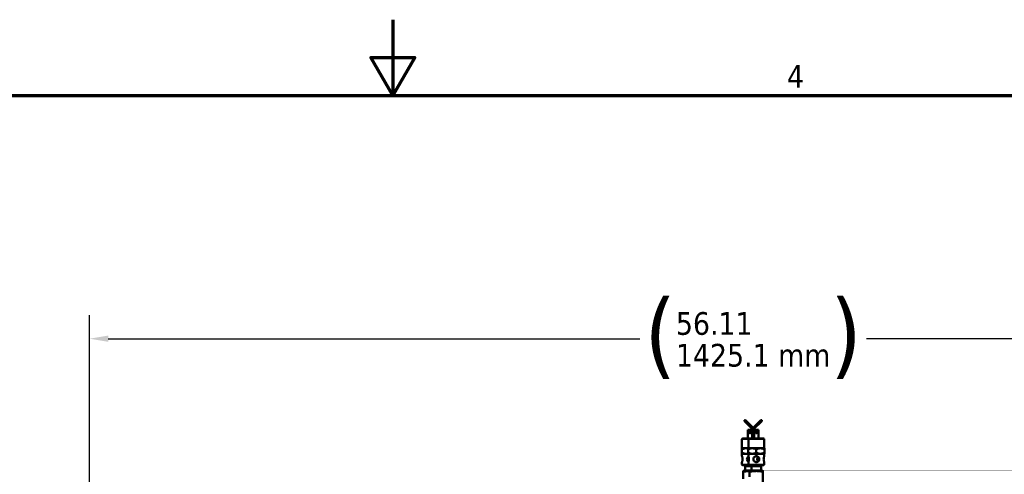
# Model space of a CAD drawing. Header units: inches. Extents: x 1 to 271, y 5 to 171.
# Tile 317 of 334: x 120 to 162, y 152 to 171. Entities that reach past the tile are written whole.
import ezdxf

# ---------------------------------------------------------------- set-up
doc = ezdxf.new("R2010")
doc.units = ezdxf.units.IN
doc.header["$LTSCALE"] = 8
doc.header["$MEASUREMENT"] = 0
for name, color, linetype, lineweight in [('Border (ANSI)', 7, 'Continuous', 70), ('Dimension (ANSI)', 7, 'Continuous', 25), ('Visible (ANSI)', 7, 'Continuous', 50), ('Visible Narrow (ANSI)', 7, 'Continuous', 35)]:
    doc.layers.add(name, color=color, linetype=linetype, lineweight=lineweight)
doc.styles.add('Dimension Text', font='tahoma.ttf')
doc.dimstyles.new('Dual Dimension', dxfattribs={"dimscale": 8, "dimtxt": 0.12, "dimasz": 0.098425, "dimexe": 0.125, "dimexo": 0.0625, "dimgap": 0.031496, "dimtad": 0, "dimtih": 1, "dimtoh": 1, "dimrnd": 1e-08, "dimzin": 4, "dimdsep": 46, "dimtxsty": 'Dimension Text', "dimcen": 0.09, "dimdle": 0.393701, "dimclrd": 256, "dimclre": 256, "dimclrt": 256, "dimadec": 0, "dimazin": 1, "dimtfac": 1, "dimtofl": 0, "dimtmove": 0, "dimatfit": 3, "dimfxl": 1, "dimtolj": 1, "dimtzin": 4, "dimlwd": -1, "dimlwe": -1, "dimarcsym": 0})

# ---------------------------------------------------------------- blocks, each defined once
blk = doc.blocks.new('Borders Default Border')
at = {"layer": 'Border (ANSI)', "flags": 128}
for points in [[(17, 21.4), (17, 21), (16.8845, 21.2), (17.1155, 21.2), (17, 21)], [(0.5, 1), (0.5, 21), (33.5, 21), (33.5, 1), (0.5, 1)]]:
    blk.add_lwpolyline(points, dxfattribs=at)
at = {"layer": 'Border (ANSI)', "insert": (19.0831, 21.04), "char_height": 0.12, "attachment_point": 7, "style": 'Dimension Text'}
blk.add_mtext('4', dxfattribs=at)
blk = doc.blocks.new('*D10')
at = {"layer": 'Defpoints', "color": 0, "transparency": 16777216}
for p in [(179.285, 157.708), (123.18, 140.681), (179.285, 140.681)]:
    blk.add_point(p, dxfattribs=at)
at = {"layer": 'Dimension (ANSI)', "transparency": 16777216}
for p, q in [((123.18, 141.181), (123.18, 158.708)), ((179.285, 141.181), (179.285, 158.708)), ((123.967, 157.708), (146.443, 157.708)), ((178.497, 157.708), (156.022, 157.708))]:
    blk.add_line(p, q, dxfattribs=at)
for points in [[(123.967, 157.839), (123.967, 157.577), (123.18, 157.708)], [(178.497, 157.839), (178.497, 157.577), (179.285, 157.708)]]:
    blk.add_solid(points, dxfattribs=at)
at = {"layer": 'Dimension (ANSI)', "transparency": 16777216, "insert": (151.232, 157.708), "char_height": 0.96, "attachment_point": 5, "style": 'Dimension Text'}
blk.add_mtext('\\A1;{\\H3.0x;(}\\S56.11^ 1425.1 mm;{\\H3.0x;)}', dxfattribs=at)

msp = doc.modelspace()

# ---------------------------------------------------------------- linework, layer by layer
at = {"layer": 'Visible (ANSI)'}
for p, q in [((150.869, 154.225), (151.35, 153.744)), ((151.385, 153.779), (150.904, 154.26)), ((151.56, 154.26), (151.232, 153.932)), ((151.268, 153.897), (151.596, 154.225)), ((151.152, 153.852), (151.004, 153.852)), ((151.004, 153.482), (151.004, 153.852)), ((151.197, 153.897), (151.08, 153.779)), ((151.115, 153.744), (151.232, 153.861)), ((151.191, 153.482), (151.191, 153.82)), ((151.274, 153.482), (151.274, 153.82)), ((151.461, 153.852), (151.313, 153.852)), ((151.461, 153.482), (151.461, 153.852)), ((150.762, 153.082), (150.762, 153.452)), ((151.062, 153.482), (150.792, 153.482)), ((151.032, 153.082), (151.032, 153.452)), ((151.672, 153.482), (151.062, 153.482)), ((151.702, 153.082), (151.702, 153.452)), ((150.762, 153.082), (150.753, 153.073)), ((150.753, 153.019), (150.753, 153.073)), ((150.753, 152.894), (150.753, 153.019)), ((150.753, 152.894), (150.753, 152.841)), ((150.762, 152.832), (150.753, 152.841)), ((151.032, 153.082), (150.762, 153.082)), ((151.032, 152.832), (150.762, 152.832)), ((150.762, 152.737), (150.762, 152.832)), ((151.032, 153.082), (151.023, 153.073)), ((151.023, 153.019), (151.023, 153.073)), ((151.023, 152.894), (151.023, 153.019)), ((151.023, 152.894), (151.023, 152.841)), ((151.032, 152.832), (151.023, 152.841)), ((151.702, 153.082), (151.032, 153.082)), ((151.702, 152.832), (151.032, 152.832)), ((151.032, 152.737), (151.032, 152.832)), ((151.367, 152.894), (151.367, 153.019)), ((151.702, 153.082), (151.711, 153.073)), ((151.702, 152.832), (151.711, 152.841)), ((151.702, 152.737), (151.702, 152.832)), ((151.711, 153.073), (151.711, 153.019)), ((151.711, 152.894), (151.711, 153.019)), ((151.711, 152.841), (151.711, 152.894)), ((150.762, 152.392), (150.762, 152.487)), ((150.792, 152.362), (151.062, 152.362)), ((151.032, 152.392), (151.032, 152.487)), ((151.062, 152.362), (151.672, 152.362)), ((151.702, 152.392), (151.702, 152.487)), ((151.086, 152.112), (150.816, 152.112)), ((150.816, 152.08), (150.816, 151.782)), ((150.895, 152.302), (150.895, 152.135)), ((150.895, 152.135), (151.165, 152.135)), ((150.896, 152.112), (150.895, 152.135)), ((151.367, 152.112), (151.086, 152.112)), ((151.086, 152.08), (151.086, 151.863)), ((151.165, 152.302), (151.165, 152.135)), ((151.165, 152.135), (151.57, 152.135)), ((151.166, 152.112), (151.165, 152.135)), ((151.648, 152.112), (151.367, 152.112)), ((151.569, 152.112), (151.57, 152.135)), ((151.57, 152.302), (151.57, 152.135)), ((151.648, 152.08), (151.648, 151.301))]:
    msp.add_line(p, q, dxfattribs=at)
for centre, radius, start, end in [((150.887, 154.242), 0.025, 45, 225), ((151.578, 154.242), 0.025, 315, 135), ((151.097, 153.762), 0.025, 135, 315), ((151.367, 153.762), 0.025, 225, 45), ((150.792, 153.452), 0.03, 90, 180), ((151.062, 153.452), 0.03, 90, 180), ((151.672, 153.452), 0.03, 0, 90), ((150.792, 152.392), 0.03, 180, 270), ((150.835, 152.302), 0.06, 0, 90), ((151.062, 152.392), 0.03, 180, 270), ((151.105, 152.302), 0.06, 0, 90), ((151.63, 152.302), 0.06, 90, 180), ((151.672, 152.392), 0.03, 270, 0)]:
    msp.add_arc(centre, radius, start, end, dxfattribs=at)
for points, knots in [([(151.097, 153.812), (151.091, 153.812), (151.084, 153.81), (151.072, 153.805), (151.066, 153.801), (151.057, 153.793), (151.054, 153.787), (151.049, 153.775), (151.047, 153.768), (151.047, 153.762), (151.047, 153.755), (151.049, 153.748), (151.054, 153.736), (151.057, 153.731), (151.066, 153.722), (151.072, 153.718), (151.084, 153.713), (151.091, 153.712), (151.104, 153.712), (151.11, 153.713), (151.123, 153.718), (151.128, 153.722), (151.137, 153.731), (151.141, 153.736), (151.146, 153.748), (151.147, 153.755), (151.147, 153.766), (151.147, 153.77), (151.146, 153.775)], [-0.1959354, -0.1959354, -0.1959354, -0.1959354, -0.1470428, -0.1470428, -0.0981502, -0.0981502, -0.0490751, -0.0490751, 0, 0, 0, 0.0490751, 0.0490751, 0.0981502, 0.0981502, 0.1470428, 0.1470428, 0.1959354, 0.1959354, 0.2448279, 0.2448279, 0.2937205, 0.2937205, 0.3427956, 0.3427956, 0.3918707, 0.3918707, 0.4243857, 0.4243857, 0.4243857, 0.4243857]), ([(151.417, 153.762), (151.417, 153.755), (151.416, 153.748), (151.411, 153.736), (151.407, 153.731), (151.398, 153.722), (151.393, 153.718), (151.381, 153.713), (151.374, 153.712), (151.361, 153.712), (151.354, 153.713), (151.342, 153.718), (151.336, 153.722), (151.328, 153.731), (151.324, 153.736), (151.319, 153.748), (151.317, 153.755), (151.317, 153.766), (151.318, 153.77), (151.319, 153.775)], [-0.7837414, -0.7837414, -0.7837414, -0.7837414, -0.7346663, -0.7346663, -0.6855913, -0.6855913, -0.6366987, -0.6366987, -0.5878061, -0.5878061, -0.5389135, -0.5389135, -0.4900209, -0.4900209, -0.4409458, -0.4409458, -0.3918707, -0.3918707, -0.3593557, -0.3593557, -0.3593557, -0.3593557]), ([(151.354, 153.81), (151.359, 153.811), (151.363, 153.812), (151.374, 153.812), (151.381, 153.81), (151.393, 153.805), (151.398, 153.801), (151.407, 153.793), (151.411, 153.787), (151.416, 153.775), (151.417, 153.768), (151.417, 153.762)], [-0.2283593, -0.2283593, -0.2283593, -0.2283593, -0.1959354, -0.1959354, -0.1470428, -0.1470428, -0.0981502, -0.0981502, -0.0490751, -0.0490751, 0, 0, 0, 0]), ([(150.762, 152.737), (150.762, 152.737), (150.763, 152.733), (150.768, 152.721), (150.771, 152.711), (150.777, 152.689), (150.78, 152.675), (150.785, 152.644), (150.786, 152.628), (150.786, 152.612)], [2.4175151, 2.4175151, 2.4175151, 2.4175151, 2.5383456, 2.5383456, 2.659176, 2.659176, 2.7800971, 2.7800971, 2.9010181, 2.9010181, 2.9010181, 2.9010181]), ([(150.786, 152.612), (150.786, 152.596), (150.785, 152.579), (150.78, 152.548), (150.777, 152.534), (150.771, 152.512), (150.768, 152.503), (150.763, 152.49), (150.762, 152.487), (150.762, 152.487)], [0.967006, 0.967006, 0.967006, 0.967006, 1.0879271, 1.0879271, 1.2088482, 1.2088482, 1.3296786, 1.3296786, 1.4505091, 1.4505091, 1.4505091, 1.4505091]), ([(151.038, 152.722), (151.027, 152.716), (151.017, 152.708), (150.998, 152.689), (150.988, 152.675), (150.975, 152.644), (150.972, 152.628), (150.972, 152.612), (150.972, 152.596), (150.975, 152.579), (150.988, 152.548), (150.998, 152.534), (151.017, 152.515), (151.027, 152.508), (151.038, 152.502)], [-0.3317988, -0.3317988, -0.3317988, -0.3317988, -0.2418421, -0.2418421, -0.1209211, -0.1209211, 0, 0, 0, 0.1209211, 0.1209211, 0.2418421, 0.2418421, 0.3317988, 0.3317988, 0.3317988, 0.3317988]), ([(151.032, 152.737), (151.032, 152.737), (151.034, 152.733), (151.038, 152.721), (151.041, 152.711), (151.047, 152.689), (151.051, 152.675), (151.055, 152.644), (151.057, 152.628), (151.057, 152.612)], [-0.483503, -0.483503, -0.483503, -0.483503, -0.3626726, -0.3626726, -0.2418421, -0.2418421, -0.1209211, -0.1209211, 0, 0, 0, 0]), ([(151.057, 152.612), (151.057, 152.596), (151.055, 152.579), (151.051, 152.548), (151.047, 152.534), (151.041, 152.512), (151.038, 152.503), (151.034, 152.49), (151.032, 152.487), (151.032, 152.487)], [-1.9340121, -1.9340121, -1.9340121, -1.9340121, -1.813091, -1.813091, -1.6921699, -1.6921699, -1.5713395, -1.5713395, -1.4505091, -1.4505091, -1.4505091, -1.4505091]), ([(151.492, 152.612), (151.492, 152.596), (151.489, 152.579), (151.476, 152.548), (151.467, 152.534), (151.445, 152.512), (151.431, 152.503), (151.4, 152.49), (151.383, 152.487), (151.351, 152.487), (151.335, 152.49), (151.304, 152.503), (151.29, 152.512), (151.268, 152.534), (151.258, 152.548), (151.246, 152.579), (151.242, 152.596), (151.242, 152.628), (151.246, 152.644), (151.258, 152.675), (151.268, 152.689), (151.29, 152.711), (151.304, 152.721), (151.335, 152.733), (151.351, 152.737), (151.383, 152.737), (151.4, 152.733), (151.431, 152.721), (151.445, 152.711), (151.467, 152.689), (151.476, 152.675), (151.489, 152.644), (151.492, 152.628), (151.492, 152.612)], [-1.934012, -1.934012, -1.934012, -1.934012, -1.813091, -1.813091, -1.69217, -1.69217, -1.57134, -1.57134, -1.450509, -1.450509, -1.329679, -1.329679, -1.208848, -1.208848, -1.087927, -1.087927, -0.967006, -0.967006, -0.846085, -0.846085, -0.725164, -0.725164, -0.604333, -0.604333, -0.483503, -0.483503, -0.362673, -0.362673, -0.241842, -0.241842, -0.120921, -0.120921, 0, 0, 0, 0]), ([(151.427, 152.502), (151.425, 152.508), (151.423, 152.515), (151.417, 152.534), (151.414, 152.548), (151.409, 152.579), (151.408, 152.596), (151.408, 152.628), (151.409, 152.644), (151.414, 152.675), (151.417, 152.689), (151.423, 152.708), (151.425, 152.716), (151.427, 152.722)], [0.6352072, 0.6352072, 0.6352072, 0.6352072, 0.7251639, 0.7251639, 0.846085, 0.846085, 0.967006, 0.967006, 1.0879271, 1.0879271, 1.2088482, 1.2088482, 1.2988049, 1.2988049, 1.2988049, 1.2988049]), ([(151.702, 152.487), (151.702, 152.487), (151.701, 152.49), (151.697, 152.503), (151.693, 152.512), (151.687, 152.534), (151.684, 152.548), (151.68, 152.579), (151.678, 152.596), (151.678, 152.612), (151.678, 152.628), (151.68, 152.644), (151.684, 152.675), (151.687, 152.689), (151.693, 152.711), (151.697, 152.721), (151.701, 152.733), (151.702, 152.737), (151.702, 152.737)], [-0.483503, -0.483503, -0.483503, -0.483503, -0.3626726, -0.3626726, -0.2418421, -0.2418421, -0.1209211, -0.1209211, 0, 0, 0, 0.1209211, 0.1209211, 0.2418421, 0.2418421, 0.3626726, 0.3626726, 0.483503, 0.483503, 0.483503, 0.483503])]:
    msp.add_open_spline(points, degree=3, knots=knots, dxfattribs=at)
msp.add_open_spline([(151.11, 153.81), (151.106, 153.811), (151.101, 153.812), (151.097, 153.812)], degree=3, dxfattribs=at)
for points, weights in [([(151.023, 153.054), (150.895, 153.101), (150.753, 153.019)], [1.35883760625, 1.45470773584, 1.29460609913]), ([(151.023, 152.859), (150.895, 152.812), (150.753, 152.894)], [1.42379739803, 1.52425063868, 1.35649527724]), ([(151.367, 153.019), (151.195, 153.119), (151.023, 153.019)], [1.29460609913, 1.49488235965, 1.29460609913]), ([(151.367, 152.894), (151.195, 152.795), (151.023, 152.894)], [1.35649527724, 1.56634582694, 1.35649527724]), ([(151.711, 153.019), (151.539, 153.119), (151.367, 153.019)], [1.29460609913, 1.49488235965, 1.29460609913]), ([(151.711, 152.894), (151.539, 152.795), (151.367, 152.894)], [1.35649527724, 1.56634582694, 1.35649527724]), ([(150.816, 152.08), (150.816, 152.112), (150.816, 152.112)], [1.01772835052, 1.10838025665, 1]), ([(151.086, 152.112), (150.974, 152.11), (150.816, 152.08)], [1.00881686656, 1.10454385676, 1.01772835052]), ([(151.367, 152.112), (151.251, 152.112), (151.086, 152.08)], [1, 1.10838025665, 1.01772835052]), ([(151.086, 152.08), (151.086, 152.112), (151.086, 152.112)], [1.01772835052, 1.10838025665, 1]), ([(151.648, 152.08), (151.484, 152.112), (151.367, 152.112)], [1.01772835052, 1.10838025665, 1]), ([(151.648, 152.112), (151.648, 152.112), (151.648, 152.08)], [1, 1.10838025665, 1.01772835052])]:
    msp.add_rational_spline(points, weights, degree=2, dxfattribs=at)
at = {"layer": 'Visible Narrow (ANSI)'}
for p, q in [((151.032, 153.452), (150.762, 153.452)), ((151.702, 153.452), (151.032, 153.452)), ((150.762, 152.392), (151.032, 152.392)), ((151.032, 152.392), (151.702, 152.392)), ((150.895, 152.302), (151.165, 152.302)), ((151.165, 152.302), (151.57, 152.302))]:
    msp.add_line(p, q, dxfattribs=at)

# ---------------------------------------------------------------- block references
at = {"xscale": 8, "yscale": 8, "zscale": 8}
msp.add_blockref('Borders Default Border', (0, 0), dxfattribs=at)

# ---------------------------------------------------------------- dimensions: what is measured, and where the dimension line sits
at = {"layer": 'Dimension (ANSI)'}
dim = msp.add_linear_dim(base=(179.28481, 157.70793), p1=(123.17977, 140.68124), p2=(179.28481, 140.68124), angle=180, text='{\\H3.0x;(}\\S<>^ 1425.1 mm;{\\H3.0x;)}', dimstyle='Dual Dimension', override={"dimgap": 0.031496, "dimtih": 0, "dimtoh": 0, "dimdec": 2, "dimpost": '\\X', "dimtol": 0, "dimlim": 0, "dimtp": 0, "dimtm": 0, "dimtdec": 2, "dimatfit": 1}, dxfattribs=at)
dim.commit()
dim.dimension.update_dxf_attribs({"geometry": '*D10', "text_midpoint": (151.23229, 157.70793), "dimtype": 160})

doc.saveas('drawing.dxf')
